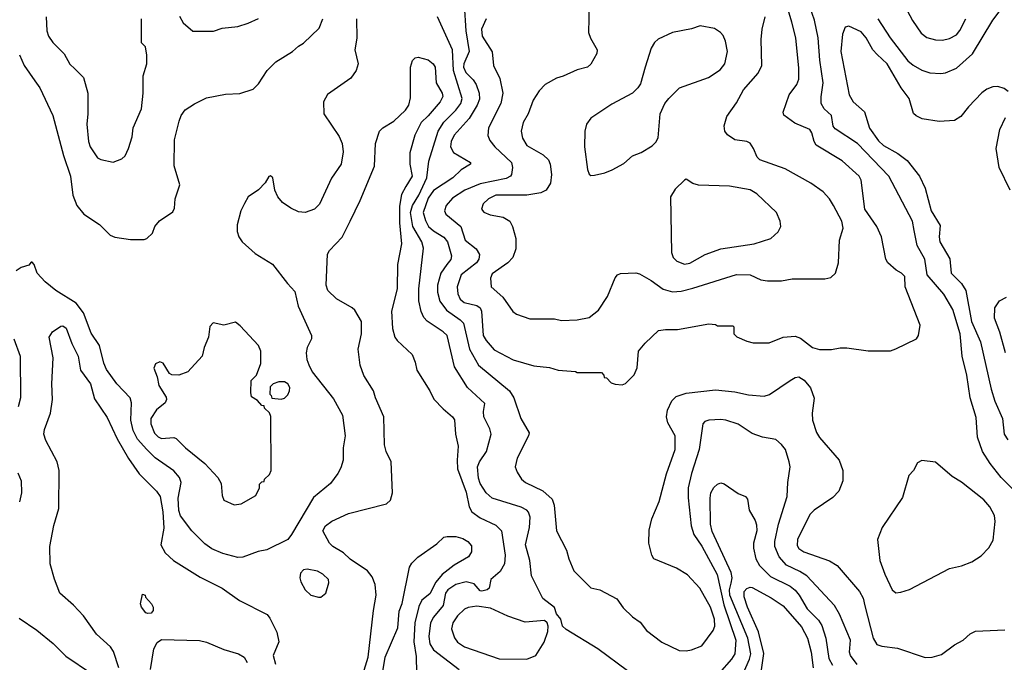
# Model space of a CAD drawing. Extents: x 997026 to 1115308, y 536381 to 619039.
# Tile 265 of 484: x 1065346 to 1071032, y 543196 to 546909. Entities that reach past the tile are written whole.
import ezdxf

# ---------------------------------------------------------------- set-up
doc = ezdxf.new("R2010")
doc.units = 0

msp = doc.modelspace()

# ---------------------------------------------------------------- linework, layer by layer
at = {"layer": '0CON20XD'}
for points in [[(1071082.9, 544195), (1071014.7, 544264.7), (1070950, 544345), (1070906.5, 544415), (1070876.9, 544496.9), (1070869.5, 544610.5), (1070835.5, 544725), (1070816.4, 544855), (1070788.2, 544965), (1070777.5, 545095), (1070735.4, 545235), (1070683.7, 545323.7), (1070586.1, 545435), (1070572.9, 545525), (1070529.1, 545605), (1070512.2, 545692.2), (1070502.1, 545745), (1070364.4, 546005), (1070185, 546194.6), (1070055, 546279.2), (1070044.4, 546295), (1070034.2, 546355), (1069991.4, 546395), (1069974.6, 546424.6), (1069973.6, 546463.6), (1069986.6, 546545), (1069966.5, 546675), (1069957.8, 546805), (1069936.2, 546906.2), (1069896, 547025)], [(1067913.1, 546995), (1067922.6, 546845), (1067941.6, 546725), (1067911, 546655), (1067909.2, 546635), (1067922.6, 546605), (1067965, 546561.8), (1067982.7, 546535), (1067999.4, 546485), (1068000.6, 546449.4), (1067987.9, 546415), (1067941.8, 546338.2), (1067855, 546242.9), (1067837.1, 546205), (1067833.6, 546175), (1067852, 546142), (1067950, 546085), (1067948.8, 546075), (1067895, 546041.1), (1067847.5, 545995), (1067735, 545922.9), (1067705, 545877.7), (1067676.2, 545796.2), (1067689.2, 545749.2), (1067706.4, 545715), (1067735, 545688.6), (1067795, 545652), (1067815.8, 545625), (1067840, 545545), (1067835.9, 545524.1), (1067812.9, 545495), (1067777.8, 545445), (1067758.8, 545375), (1067758.2, 545335), (1067773, 545283), (1067810.6, 545230.6), (1067890.4, 545175), (1067909.1, 545155), (1067943.8, 545005), (1067995, 544912.7), (1068174.5, 544765), (1068200.4, 544725), (1068239.4, 544605), (1068287.3, 544522.7), (1068284.3, 544505), (1068218.6, 544375), (1068207.5, 544325), (1068219.2, 544295), (1068244.3, 544255), (1068267.1, 544235), (1068366.6, 544186.6), (1068420.7, 544139.3), (1068432.7, 544105), (1068445.8, 543955), (1068504.5, 543844.5), (1068516.5, 543795), (1068545.7, 543725), (1068645, 543626), (1068695.9, 543615.9), (1068793.9, 543563.9), (1068830.3, 543510.3), (1068885, 543458.8), (1068928.7, 543428.7), (1068965, 543380), (1069055, 543312), (1069155, 543264), (1069195, 543262), (1069225, 543268.8), (1069285, 543292), (1069350.2, 543379.8), (1069361.2, 543405), (1069358.7, 543445), (1069336.2, 543515), (1069274.4, 543625), (1069202.4, 543702.4), (1069139.7, 543739.7), (1069007.5, 543795), (1068996.7, 543815), (1068980, 543885), (1068980.5, 543959.5), (1068996, 544025), (1069039.4, 544125), (1069081.5, 544285), (1069132.1, 544425), (1069131.5, 544505), (1069089.8, 544579.8), (1069080.5, 544615), (1069086.9, 544653.1), (1069112.2, 544707.8), (1069137.5, 544732.5), (1069195, 544750.9), (1069365, 544770.5), (1069475, 544760), (1069555, 544741.8), (1069645, 544733.5), (1069675.4, 544744.6), (1069796.2, 544823.8), (1069825, 544841.9), (1069845.5, 544845.5), (1069876.3, 544826.3), (1069912.1, 544782.1), (1069933, 544723), (1069921.8, 544635), (1069923.6, 544595), (1069946.9, 544525), (1069965.7, 544495), (1070077.5, 544365), (1070100, 544305), (1070099.2, 544245), (1070075.5, 544184.5), (1070042, 544148), (1069934.2, 544075), (1069909.5, 544050.5), (1069837.3, 543905), (1069835, 543871.2), (1069845, 543854.4), (1069874, 543835), (1070022.8, 543782.8), (1070066.1, 543756.1), (1070196.7, 543605), (1070217.6, 543567.6), (1070227.4, 543522.6), (1070275.4, 543335), (1070295, 543298.9), (1070325, 543288.8), (1070415, 543277.7), (1070575, 543224.6), (1070615, 543226.5), (1070668.9, 543241.1), (1070745, 543297.1), (1070793.8, 543325), (1070835, 543361.2), (1070865, 543376.2), (1071035, 543384)], [(1068633.7, 546996.3), (1068630.8, 546835), (1068642.1, 546802.1), (1068681.2, 546735), (1068678.8, 546715), (1068645, 546653.3), (1068625.6, 546634.4), (1068565, 546620), (1068485, 546582.5), (1068445, 546571.4), (1068381.2, 546535), (1068345, 546498), (1068311.4, 546445), (1068281.9, 546365), (1068253.1, 546315), (1068241.1, 546265), (1068250, 546225), (1068275, 546183.1), (1068368.8, 546128.8), (1068399.6, 546099.6), (1068410, 546075), (1068417.8, 546015), (1068411.1, 545965), (1068385.8, 545925), (1068355, 545909.5), (1068275, 545896.2), (1068095, 545895.3), (1068053.1, 545875), (1068023.1, 545845), (1068011.9, 545815), (1068026.9, 545796.9), (1068062.7, 545782.7), (1068138, 545768), (1068175.9, 545745.9), (1068192.7, 545715), (1068210.6, 545645), (1068211.4, 545585), (1068194.3, 545535), (1068164.4, 545505), (1068075, 545441.4), (1068065.6, 545415), (1068069.2, 545365), (1068135.9, 545305.9), (1068194, 545224), (1068215, 545208.6), (1068291.2, 545181.2), (1068435, 545180), (1068475, 545172)], [(1070407, 545463), (1070360, 545505), (1070346.9, 545525), (1070322.5, 545655), (1070295.6, 545715), (1070226.5, 545815), (1070205, 545982.5), (1070194.4, 546005), (1070095, 546094.5), (1069945.7, 546185), (1069933.1, 546205), (1069920.5, 546255), (1069909.4, 546275), (1069821.9, 546311.9), (1069758, 546358), (1069755.6, 546375), (1069790.4, 546475), (1069834.4, 546535), (1069845.4, 546565), (1069845, 546630), (1069827.3, 546805), (1069804.6, 546895), (1069772.7, 547005)], [(1065499.2, 546925), (1065502, 546845), (1065512, 546815), (1065537, 546777), (1065601.7, 546711.7), (1065635, 546653.3), (1065663.8, 546625), (1065713.8, 546575), (1065738.8, 546485), (1065740, 546365), (1065733.1, 546305), (1065742.5, 546205), (1065753.3, 546175), (1065795, 546112), (1065815, 546102), (1065885, 546086.7), (1065935, 546106.2), (1065955, 546123.3), (1065974.2, 546165), (1065995, 546232.5), (1066001.4, 546285), (1066049.2, 546395), (1066058, 546485), (1066058.8, 546585), (1066080, 546655), (1066080, 546705), (1066071.7, 546751.7), (1066050, 546775), (1066050, 546915)], [(1066267.4, 546322.6), (1066278.6, 546355), (1066302.2, 546387.8), (1066355, 546422.9), (1066425, 546458.6), (1066535, 546479.2), (1066617.7, 546482.3), (1066695, 546508.8), (1066725, 546538.8), (1066774, 546615), (1066825, 546666), (1066921.2, 546725), (1066955, 546756), (1066985, 546774), (1067075, 546860), (1067096.9, 546915)], [(1066269.3, 546929.3), (1066290.7, 546890.7), (1066345, 546842.5), (1066465, 546843.3), (1066515, 546860), (1066605, 546870), (1066665, 546888.6), (1066725, 546917.1)], [(1067291.4, 546915), (1067292, 546802), (1067282, 546735), (1067300, 546655), (1067288, 546615), (1067257.9, 546572.1), (1067123, 546477), (1067101.2, 546435), (1067102, 546365), (1067191.5, 546235), (1067207.9, 546195), (1067213.7, 546146.3), (1067202.5, 546075), (1067146.7, 545993.3), (1067077.1, 545842.9), (1067047.5, 545815), (1066995, 545796), (1066955, 545799.3), (1066910.9, 545820.9), (1066863, 545853), (1066836.3, 545886.3), (1066819.4, 545925), (1066808, 545995), (1066795, 546006.7), (1066785, 546002.5), (1066764.1, 545965.9), (1066725, 545926.7), (1066665, 545886.2), (1066643.1, 545846.9), (1066622.5, 545805), (1066601.4, 545725), (1066602.5, 545685), (1066612, 545655), (1066631.2, 545625), (1066705, 545557.5), (1066805, 545497.1), (1066891.5, 545385), (1066935, 545338.8), (1066954.4, 545255), (1067031.9, 545085), (1067031.4, 545065), (1067005.6, 545014.4), (1067000, 544985), (1067004.4, 544945), (1067015.6, 544915), (1067035.6, 544875), (1067158.1, 544718.1), (1067209.1, 544625), (1067225.4, 544505), (1067214.4, 544435), (1067212.9, 544365), (1067200.7, 544320.7)], [(1068855, 543146.2), (1068684.2, 543275), (1068501.2, 543385), (1068481.2, 543405), (1068470, 543445), (1068446.4, 543476.4), (1068433.6, 543513.6), (1068366, 543565), (1068301.5, 543695), (1068291.5, 543785), (1068266.6, 543875), (1068290, 543975), (1068293.1, 544035), (1068284, 544064), (1068275, 544075.5), (1068242, 544092), (1068074.8, 544144.8), (1068038.9, 544175), (1068005, 544229.2), (1067995, 544260), (1067988.8, 544325), (1068001.1, 544355), (1068041.1, 544415), (1068067.8, 544515), (1068061.6, 544545), (1068026.5, 544615), (1068023.5, 544645), (1068031.2, 544691.2), (1067932.5, 544785), (1067856, 544904), (1067813.8, 545083.8), (1067791.5, 545105), (1067698.1, 545168.1), (1067679.5, 545189.5), (1067664.2, 545224.2), (1067651.8, 545285), (1067650, 545355), (1067678.5, 545588.5), (1067668.2, 545625), (1067616.2, 545715), (1067603.1, 545795), (1067613.4, 545835), (1067650.3, 545895), (1067696.6, 545995), (1067708.6, 546091.4), (1067761.9, 546265), (1067795, 546317.1), (1067865, 546386), (1067892.9, 546425), (1067900.2, 546455), (1067851.1, 546615), (1067845.8, 546735), (1067759.5, 546925)], [(1068040, 546915), (1068013.5, 546855), (1068015.7, 546815), (1068074.5, 546724.5), (1068082.9, 546645), (1068118.9, 546568.9), (1068135.4, 546485.4), (1068125.3, 546425), (1068052.9, 546285), (1068049.8, 546239.8), (1068060.8, 546210.8), (1068089.1, 546175), (1068185.5, 546085), (1068192.5, 546055), (1068186.9, 546015), (1068180, 546005), (1068155, 545992.4), (1068005, 545961.1), (1067915.6, 545925), (1067845, 545878.2), (1067809.5, 545835), (1067799.1, 545805), (1067807.3, 545785), (1067893.1, 545715), (1067918.5, 545635), (1067981.1, 545585), (1068002, 545552), (1067998.2, 545525), (1067983.2, 545505), (1067894.7, 545435), (1067871.8, 545365), (1067876, 545325), (1067890.4, 545295), (1067911.9, 545275), (1067985, 545257.9), (1068005, 545244.2), (1068012.3, 545225), (1068021.8, 545085), (1068039.1, 545055), (1068085, 545002.5), (1068195, 544943.5), (1068315, 544910), (1068405, 544898.8), (1068455, 544883.8), (1068555, 544877.5), (1068565, 544870), (1068705, 544870), (1068720, 544855), (1068721.7, 544841.7), (1068735, 544840), (1068761.7, 544811.7), (1068785, 544802.5), (1068825, 544800), (1068845, 544807.5), (1068895, 544857.5), (1068912, 544898), (1068920, 544995), (1068958.9, 545041.1), (1069035, 545113.3), (1069075, 545120), (1069145, 545120), (1069325, 545151.2), (1069365, 545147.5), (1069375, 545140), (1069465, 545140), (1069470, 545135), (1069470, 545095), (1069487, 545077), (1069545, 545051.2), (1069582.3, 545042.3), (1069675, 545042.9), (1069755, 545075.8), (1069825, 545080.6), (1069855, 545068.9), (1069924.6, 545014.6), (1069965, 545003.5), (1070035, 545003.5), (1070085, 545013.1), (1070123, 545013), (1070245, 544996.2), (1070345, 544996.2), (1070375, 544996.7), (1070405, 545006.7), (1070524.2, 545065.8), (1070536.2, 545085), (1070546, 545145), (1070460, 545365), (1070457.5, 545425), (1070438.8, 545445), (1070407, 545463)], [(1068475, 545172), (1068565, 545174.4), (1068635, 545189.2), (1068688.7, 545231.3), (1068740.3, 545309.7), (1068785, 545417.5), (1068797.5, 545435), (1068815, 545443.3), (1068905, 545446.2), (1068925, 545440.8), (1068992.4, 545402.4), (1069061.7, 545351.7), (1069115, 545337.1), (1069165, 545341.5), (1069232.6, 545357.4), (1069485, 545436.5), (1069565, 545435.6), (1069626.8, 545406.8), (1069665, 545400), (1069745, 545400), (1069807, 545413), (1069995, 545412.9), (1070030.3, 545419.7), (1070058, 545445), (1070075.4, 545504.6), (1070081.1, 545635), (1070100.6, 545705), (1070094.4, 545745), (1070045.8, 545835), (1070022, 545875), (1069985, 545914), (1069913.8, 545965), (1069766.7, 546046.7), (1069619.8, 546099.8), (1069604.3, 546115), (1069584.4, 546165), (1069565, 546195.6), (1069545, 546205.5), (1069475, 546215.7), (1069433.2, 546243.2), (1069417.5, 546265), (1069414.2, 546295.8), (1069430.3, 546349.7), (1069485, 546428.6), (1069526.8, 546503.2), (1069609.7, 546600.3), (1069630.9, 546645), (1069627.5, 546795), (1069633.8, 546855), (1069650.5, 546925)], [(1070301.5, 546915), (1070373.8, 546805), (1070475, 546671.5), (1070505, 546646.7), (1070555, 546618.2), (1070602.6, 546602.6), (1070665, 546599.1), (1070693.3, 546603.3), (1070755, 546628.9), (1070847.4, 546712.6), (1070965, 546906), (1071007.3, 546962.7)], [(1070471.7, 546961.7), (1070501.5, 546905), (1070552.2, 546832.2), (1070585, 546807.5), (1070635, 546792.5), (1070675, 546791.5), (1070715, 546801.1), (1070755, 546822.2), (1070775, 546847.1), (1070809.6, 546915)], [(1068645, 546010), (1068665, 546012), (1068725, 546024), (1068767.9, 546042.1), (1068835, 546078), (1068885, 546122), (1068935, 546142.5), (1068999.1, 546180.9), (1069019.1, 546200.9), (1069032.7, 546227.3), (1069044, 546365), (1069072, 546425), (1069094, 546455), (1069156.2, 546515), (1069323.7, 546576.3), (1069390.2, 546619.8), (1069417.1, 546655), (1069434, 546725), (1069422.5, 546785), (1069407.6, 546817.6), (1069393.8, 546835), (1069357.9, 546857.9), (1069275, 546874), (1069225, 546855.8), (1069115, 546836), (1069032.7, 546797.3), (1069011.9, 546778.1), (1068992, 546745), (1068958.6, 546635), (1068930.3, 546539.7), (1068916, 546515), (1068885.5, 546484.5), (1068765, 546420.8), (1068645, 546340), (1068619.4, 546305), (1068609.6, 546265), (1068607.3, 546175), (1068624.6, 546044.6), (1068635, 546016.2), (1068645, 546010)], [(1071054.2, 546495), (1071031.7, 546511.7), (1070995, 546523.1), (1070965, 546521.5), (1070931.5, 546508.5), (1070902.9, 546487.1), (1070824.5, 546405), (1070780.3, 546349.7), (1070745, 546326.1), (1070655, 546320.8), (1070557.3, 546337.3), (1070523, 546353), (1070507.3, 546367.3), (1070482.1, 546455), (1070436, 546516), (1070355.2, 546655.2), (1070298, 546708), (1070272.2, 546735), (1070234.6, 546805), (1070205, 546839.5), (1070135, 546872), (1070113.1, 546866.9), (1070097.8, 546825), (1070087.5, 546725), (1070136.1, 546475), (1070160, 546435), (1070225, 546377.9), (1070253.5, 546283.5), (1070305, 546209.5), (1070335, 546183.1), (1070416.6, 546136.6), (1070471.8, 546095), (1070542.5, 546005), (1070574.7, 545935), (1070610.3, 545805), (1070660.9, 545720.9), (1070656, 545654), (1070660.4, 545625), (1070716.9, 545526.9), (1070724.8, 545444.8), (1070785, 545384.6), (1070810.3, 545345), (1070842.9, 545165), (1070895, 545048), (1070955.3, 544775), (1070977.6, 544705), (1071020.8, 544605), (1071030.8, 544515), (1071052, 544482)], [(1065345, 546706), (1065371.9, 546645), (1065433.3, 546556.7), (1065462.5, 546515), (1065537.7, 546355), (1065599.6, 546125), (1065640, 546005), (1065652.9, 545895), (1065675, 545836), (1065715.5, 545785.5), (1065806.2, 545726.2), (1065868, 545665), (1065895, 545652.9), (1065985, 545638.8), (1066065, 545640), (1066080, 545645), (1066113.6, 545676.4), (1066126.7, 545715), (1066153, 545747), (1066230.7, 545799.3), (1066239.3, 545820.7), (1066243.3, 545875), (1066270, 545955), (1066237.5, 546065), (1066240, 546215), (1066267.4, 546322.6)], [(1067335, 543150), (1067359.1, 543225), (1067388.2, 543495), (1067403.8, 543585), (1067398.5, 543645), (1067380.5, 543690.5), (1067354.5, 543724.5), (1067255, 543791.4), (1067215, 543828.6), (1067154.7, 543864.7), (1067134.3, 543885), (1067096.2, 543955), (1067111.2, 543985), (1067147.8, 544012.2), (1067244.5, 544055.5), (1067465, 544111.2), (1067487.5, 544132.5), (1067498.8, 544175), (1067491.4, 544355), (1067461.4, 544415), (1067453.2, 544453.2), (1067449.2, 544615), (1067400, 544725), (1067390, 544765), (1067333.2, 544853.2), (1067312.6, 544912.6), (1067301.1, 545005), (1067320, 545095), (1067318.8, 545165), (1067281.2, 545231.2), (1067266.7, 545245), (1067175, 545296.2), (1067126.2, 545345), (1067116.2, 545375), (1067122.5, 545555), (1067134.1, 545575.9), (1067207.5, 545652.5), (1067254, 545745), (1067312.9, 545865), (1067395, 546063.3), (1067400, 546195), (1067422.9, 546265), (1067442, 546285), (1067506.2, 546323.8), (1067573.8, 546386.2), (1067593.1, 546415), (1067602.4, 546457.6), (1067602.2, 546635), (1067615, 546673.3), (1067630.3, 546689.7), (1067646.4, 546693.6), (1067705, 546678), (1067734.2, 546655), (1067744.3, 546635), (1067751.9, 546545), (1067785.6, 546485), (1067789.4, 546465), (1067774.4, 546435), (1067705, 546354.3), (1067663.8, 546316.2), (1067628, 546242), (1067599.7, 546140.3), (1067598.9, 546075), (1067611.5, 546005), (1067575.6, 545945), (1067551.4, 545898.6), (1067539, 545831), (1067539.5, 545735), (1067550.4, 545615), (1067527.5, 545495), (1067525.4, 545354.6), (1067493.1, 545225), (1067499.2, 545125), (1067512.9, 545075), (1067525.5, 545055.5), (1067612, 544975), (1067630.5, 544930.5), (1067639.2, 544885), (1067714.2, 544765), (1067737.4, 544717.4), (1067790.9, 544660.9), (1067846, 544615), (1067856.8, 544596.8), (1067862.5, 544515), (1067877.8, 544445), (1067871.5, 544365), (1067874.6, 544315), (1067925, 544180), (1067941.8, 544095), (1067957.5, 544065), (1068005, 544031.2), (1068095, 543988.2), (1068128.5, 543955), (1068149.6, 543815), (1068146.5, 543765), (1068119.6, 543720.4), (1068066, 543675), (1068056.2, 543625), (1068045.4, 543614.6), (1068015, 543606.9), (1068005, 543610), (1067970.5, 543650.5), (1067925, 543661.7), (1067865, 543645.6), (1067818.1, 543615), (1067804.8, 543595), (1067791.3, 543525), (1067735, 543457.1), (1067717.7, 543425), (1067708.1, 543345), (1067715, 543302.9), (1067735, 543268.5), (1067883.6, 543155)], [(1071065.3, 545925), (1071002.3, 546055), (1070985.4, 546165), (1071006.7, 546275), (1071038.7, 546345)], [(1069185, 545497.7), (1069215, 545501.8), (1069305, 545553.3), (1069395, 545585.6), (1069586.6, 545613.4), (1069684.6, 545645.4), (1069725.5, 545684.5), (1069740.8, 545715), (1069738.1, 545745), (1069717.1, 545795), (1069602.4, 545902.4), (1069564.2, 545925.8), (1069445, 545948.2), (1069265, 545953.3), (1069233.2, 545963.2), (1069195, 545987.5), (1069185, 545982.5), (1069130.5, 545929.5), (1069104.1, 545885.9), (1069109.4, 545565), (1069119.4, 545535), (1069140, 545515), (1069185, 545497.7)], [(1067200.7, 544320.7), (1067183.3, 544286.7), (1067140.2, 544229.8), (1067041.6, 544148.4), (1066916.1, 543933.9), (1066893.7, 543906.3), (1066773.2, 543846.8), (1066722.8, 543837.2), (1066635, 543803.3), (1066605, 543801.5), (1066518.8, 543825), (1066455, 543852.5), (1066415, 543880), (1066339.4, 543955), (1066275, 544042.5), (1066264, 544074), (1066260.9, 544145), (1066277.7, 544235), (1066268.8, 544265), (1066235, 544303.5), (1066128.5, 544378.5), (1066080, 544425), (1066026.4, 544486.4), (1066001.1, 544535), (1065986.8, 544595), (1065992.1, 544695), (1065984.6, 544724.6), (1065906.7, 544805), (1065847.6, 544887.6), (1065831.1, 544925), (1065807.1, 545027.1), (1065758.9, 545098.9), (1065715.2, 545215.2), (1065671.9, 545271.9), (1065554.5, 545344.5), (1065493.3, 545395), (1065446.7, 545445), (1065430, 545495), (1065418.3, 545508.3), (1065411.7, 545508.3), (1065398.3, 545491.7), (1065355, 545476.7), (1065325, 545458.8)], [(1071038.2, 544985), (1071005.5, 545104.5), (1070975.6, 545185), (1070977.1, 545245), (1071004.5, 545285.5), (1071045, 545305.7)], [(1066585, 544106.7), (1066625, 544111.2), (1066709.5, 544160.5), (1066730, 544205), (1066730, 544225), (1066745, 544240), (1066758.3, 544241.7), (1066760, 544255), (1066788.3, 544281.7), (1066797.5, 544305), (1066797, 544617), (1066788.3, 544638.3), (1066760, 544665), (1066758.3, 544678.3), (1066745, 544680), (1066718.3, 544708.3), (1066685, 544730), (1066680, 544755), (1066682.5, 544825), (1066712.5, 544855), (1066737.7, 544922.3), (1066738, 544995), (1066725, 545026.7), (1066619.5, 545139.5), (1066591.7, 545161.7), (1066525, 545143.8), (1066463, 545157), (1066443, 545137), (1066436.7, 545075), (1066411.2, 545015), (1066400, 544965), (1066316.1, 544873.9), (1066265, 544855.8), (1066225, 544857.5), (1066211.2, 544865), (1066174.1, 544924.1), (1066155, 544933.3), (1066129.3, 544920.7), (1066121.2, 544895), (1066139.4, 544845), (1066148.5, 544795), (1066191.2, 544728.8), (1066194.3, 544715), (1066186, 544695), (1066135, 544654.5), (1066102.3, 544605), (1066103.9, 544575), (1066125, 544519.5), (1066145, 544499.1), (1066165, 544489.3), (1066235, 544495.8), (1066250.3, 544490.3), (1066302.9, 544435), (1066415.6, 544345), (1066490, 544265), (1066509.1, 544229.1), (1066515, 544160), (1066525, 544133.3), (1066585, 544106.7)], [(1065919, 543165), (1065888.4, 543258.4), (1065870, 543285), (1065788.9, 543358.9), (1065714, 543465), (1065656.6, 543526.6), (1065577.5, 543595), (1065547.5, 543677.5), (1065521.9, 543765), (1065520, 543865), (1065543.6, 543986.4), (1065571.4, 544085), (1065573.1, 544305), (1065561.4, 544355), (1065497.1, 544477.1), (1065484.7, 544515), (1065488.5, 544541.5), (1065523.1, 544635), (1065534.7, 544715), (1065530.9, 544805), (1065539.5, 544955), (1065515.6, 545075), (1065534.7, 545105.3), (1065582.4, 545137.6), (1065595, 545141.1), (1065615, 545126.9), (1065647.7, 545037.7), (1065683.5, 544965), (1065697.1, 544885), (1065755.3, 544805), (1065778.4, 544718.4), (1065850.7, 544610.7), (1065908.1, 544488.1), (1065974.3, 544374.3), (1066036.2, 544286.2), (1066135.2, 544185.2), (1066156.6, 544155), (1066173, 544065), (1066178.8, 543971.2), (1066161.2, 543875), (1066185, 543828.6), (1066234.2, 543785), (1066387.4, 543687.4), (1066515, 543624.5), (1066615, 543554.3), (1066775, 543472), (1066791.3, 543451.3), (1066829.9, 543369.9), (1066843.2, 543315), (1066809.5, 543235), (1066823.3, 543185)], [(1065312.2, 545065), (1065348.5, 544965), (1065349.5, 544725), (1065336.9, 544673.1)], [(1066855, 544717.5), (1066875, 544723.3), (1066895, 544741.2), (1066904.3, 544765), (1066905.6, 544785), (1066894, 544805), (1066875, 544816.7), (1066842.7, 544817.3), (1066810, 544805), (1066791.7, 544788.3), (1066790, 544745), (1066798.3, 544738.3), (1066801.7, 544721.7), (1066855, 544717.5)], [(1070182.6, 543182.6), (1070142.9, 543235), (1070138.8, 543255), (1070143.8, 543325), (1070081.1, 543475), (1070052.1, 543525), (1069890.8, 543695), (1069851.8, 543721.8), (1069775, 543758.4), (1069731.8, 543805), (1069707.6, 543865), (1069707.2, 543895), (1069727.7, 543995), (1069778.5, 544155), (1069781.1, 544235), (1069795.7, 544325), (1069789.2, 544355), (1069768, 544425), (1069746, 544455), (1069713, 544483), (1069635, 544498.1), (1069575, 544517.8), (1069495, 544572.2), (1069424.6, 544594.6), (1069395, 544599.6), (1069325, 544595.6), (1069302.4, 544587.6), (1069290.8, 544575), (1069269.1, 544425), (1069225, 544288), (1069206.5, 544205), (1069207, 544147), (1069224.1, 543984.1), (1069239.6, 543935), (1069285, 543866.5), (1069374.5, 543704.5), (1069412.2, 543527.8), (1069481.3, 543325), (1069475.3, 543245), (1069456.3, 543213.7), (1069385.7, 543134.3)], [(1070405, 543598.1), (1070435, 543601.9), (1070485, 543617.5), (1070715, 543738), (1070785, 543754.2), (1070845, 543777.5), (1070897.9, 543812.1), (1070943, 543857), (1070968.1, 543901.9), (1070979.3, 544010.7), (1070975.5, 544045), (1070948.5, 544095), (1070914.6, 544134.6), (1070785, 544236.9), (1070730.7, 544270.7), (1070635, 544353.3), (1070555, 544362.5), (1070530.7, 544349.3), (1070506.7, 544305), (1070481.2, 544275), (1070445, 544148.8), (1070325.8, 543975), (1070300, 543905), (1070313.5, 543785), (1070342.1, 543705), (1070384.1, 543614.1), (1070405, 543598.1)], [(1065335, 544291.2), (1065354.5, 544245), (1065357.1, 544175), (1065345, 544123.8)], [(1069526.3, 543135), (1069560.9, 543215), (1069567.6, 543245), (1069550.7, 543335), (1069446.5, 543585), (1069444.6, 543615), (1069454.3, 543654.3), (1069461, 543685), (1069455.2, 543715), (1069345, 543951.9), (1069335.8, 543995), (1069333.2, 544145), (1069337.9, 544175), (1069355, 544206), (1069375, 544226.2), (1069395, 544234), (1069415, 544228), (1069495, 544172), (1069537.5, 544155), (1069549.5, 544139.5), (1069559.2, 544075), (1069592.8, 544015), (1069600.3, 543990.3), (1069602.3, 543955), (1069584.1, 543885), (1069584, 543855), (1069596.7, 543795), (1069618.2, 543755), (1069682.5, 543692.5), (1069795, 543635.3), (1069825, 543613.8), (1069847.8, 543585), (1069893.1, 543505), (1069959.2, 543439.2), (1069978.4, 543408.4), (1070001.8, 543335), (1070018.2, 543218.2), (1070040.3, 543180.3)], [(1067432.4, 543085), (1067457.3, 543225), (1067529.4, 543395), (1067537.9, 543492.1), (1067554.5, 543535.5), (1067597.8, 543745), (1067610.5, 543769.5), (1067645, 543802.9), (1067755, 543881.2), (1067795, 543918.8), (1067815, 543923.8), (1067865, 543922.5), (1067905, 543911.9), (1067934.5, 543894.5), (1067955, 543870), (1067955.8, 543835), (1067938, 543805), (1067855, 543757.1), (1067786.4, 543703.6), (1067749.9, 543660.1), (1067715, 543591.8), (1067668.5, 543555), (1067651.5, 543518.5), (1067628.2, 543425), (1067621.5, 543315), (1067635, 543230), (1067637.1, 543135)], [(1067071.7, 543571.7), (1067085, 543573.3), (1067113.6, 543596.4), (1067131.2, 543655), (1067130, 543675), (1067095.8, 543705), (1067065, 543721.9), (1067005.9, 543734.1), (1066985, 543731.2), (1066968.3, 543711.7), (1066964.4, 543685), (1066970.3, 543660.3), (1066994.3, 543614.3), (1067027.5, 543585), (1067071.7, 543571.7)], [(1069626.3, 543125), (1069643.8, 543246.2), (1069612, 543372), (1069548.3, 543515), (1069530.6, 543575), (1069529.6, 543605), (1069545, 543623.6), (1069565, 543630.8), (1069575, 543627.7), (1069685, 543569.6), (1069755, 543521.8), (1069861.3, 543401.3), (1069895.2, 543335.2), (1069916.6, 543255), (1069927.4, 543165)], [(1066085, 543477.5), (1066075, 543482.5), (1066050, 543515), (1066043.8, 543535), (1066055, 543590), (1066070, 543585), (1066071.7, 543571.7), (1066106.7, 543535), (1066117.5, 543515), (1066117.5, 543495), (1066105, 543480), (1066085, 543477.5)], [(1068275, 543214.4), (1068326.2, 543235), (1068375, 543312.5), (1068396.7, 543375), (1068397.5, 543405), (1068392.5, 543425), (1068377, 543437), (1068265, 543428.6), (1068165, 543462.7), (1068065, 543508.7), (1067985, 543519.7), (1067936.2, 543513.8), (1067915, 543502.5), (1067875, 543463.8), (1067846.8, 543425), (1067838.8, 543388.8), (1067856.8, 543336.8), (1067875, 543313.1), (1067915, 543285.3), (1068115, 543215.7), (1068275, 543214.4)], [(1065342, 543452), (1065445, 543381.9), (1065539.2, 543305), (1065612.4, 543232.4), (1065760.9, 543130.9), (1065798.1, 543088.1), (1065834.8, 542945), (1065832.6, 542865), (1065810, 542745), (1065814.4, 542665), (1065807.6, 542612.4), (1065770.6, 542519.4), (1065703, 542457), (1065608.1, 542321.9), (1065547.3, 542282.7), (1065494.3, 542235), (1065315, 542142.9)], [(1066101.1, 543155), (1066120, 543275), (1066140, 543310), (1066165, 543327.5), (1066385, 543322.5), (1066425, 543312.9), (1066525, 543269.5), (1066610, 543245), (1066642.5, 543225), (1066660, 543195)]]:
    msp.add_lwpolyline(points, dxfattribs=at)

doc.saveas('drawing.dxf')
